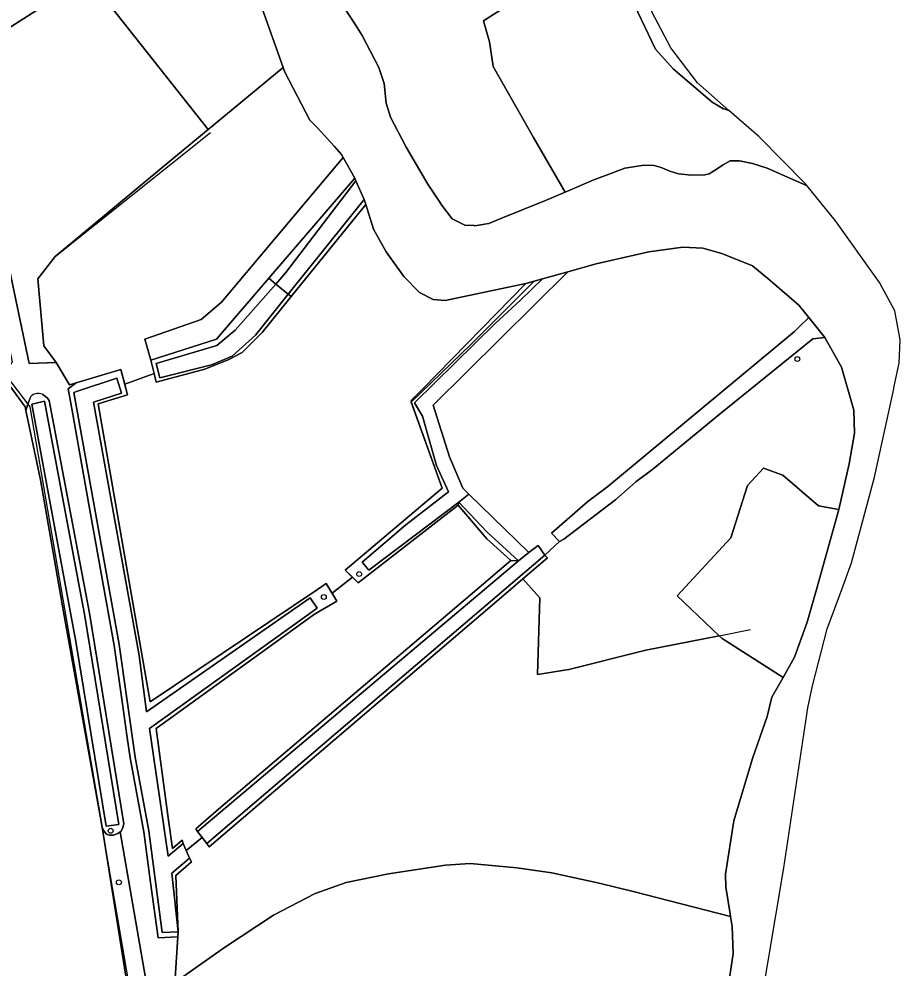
# Model space of a CAD drawing. Extents: x 162026 to 163502, y 387295 to 388169.
# Drawn here: x 163272.9 to 163449.8, y 387424 to 387614.5 of the extents above; entities that cross this region are included whole.
import ezdxf

# ---------------------------------------------------------------- set-up
doc = ezdxf.new("R2010")
doc.units = 0
for name, color, linetype in [('IMGEO_Boom', 7, 'Continuous'), ('IMGEO_Grasland_agrarisch', 7, 'Continuous'), ('IMGEO_Grasland_overig', 7, 'Continuous'), ('IMGEO_Groenvoorziening', 7, 'Continuous'), ('IMGEO_Hek', 7, 'Continuous'), ('IMGEO_Loofbos', 7, 'Continuous'), ('IMGEO_Oever', 7, 'Continuous'), ('IMGEO_Rivier', 7, 'Continuous'), ('IMGEO_Sloot', 7, 'Continuous'), ('IMGEO_Waterloop', 7, 'Continuous')]:
    doc.layers.add(name, color=color, linetype=linetype)

msp = doc.modelspace()

# ---------------------------------------------------------------- linework, layer by layer
at = {"layer": 'IMGEO_Boom'}
for centre in [(163429.18, 387546.24), (163341.21, 387503.08), (163334.12, 387498.47), (163291.32, 387451.56), (163292.97, 387441.22)]:
    msp.add_circle(centre, 0.489, dxfattribs=at)
at = {"layer": 'IMGEO_Grasland_agrarisch'}
for points in [[(163371.1, 387617.26), (163366.15, 387614.14), (163367.34, 387609.93), (163368.13, 387604.93), (163376.23, 387590.72), (163382.55, 387579.72), (163388.33, 387582.19), (163391.73, 387583.46), (163394.57, 387584.52), (163395.03, 387584.6), (163398.32, 387585.14), (163400.46, 387585.07), (163401.83, 387584.68), (163403.59, 387583.96), (163405.34, 387583.43), (163407.92, 387583.15), (163410.62, 387583.2), (163411.48, 387583.42), (163413.29, 387584.55), (163414.16, 387585.16), (163415.68, 387586), (163417.58, 387586), (163420.14, 387585.48), (163423.14, 387584.52), (163426.6, 387583), (163430.98, 387581.1), (163431.07, 387581.05), (163430.8, 387581.39), (163421.41, 387590.88), (163415.4, 387596.14), (163414.67, 387596.36), (163414.35, 387596.46), (163412.1, 387597.83), (163404.26, 387604.51), (163400.67, 387608.43), (163395.01, 387620.41)], [(163295.23, 387416.9), (163289.58, 387452.31), (163281.86, 387495.51), (163277.23, 387521.98), (163274.29, 387535.9), (163274.14, 387536.64), (163271.09, 387540.84)], [(163304.23, 387421.08), (163314.18, 387428.16), (163323.99, 387434.64), (163332.4, 387438.97), (163338.61, 387441.16), (163347.06, 387442.91), (163358.56, 387444.64), (163363.49, 387444.99), (163372.87, 387444.14), (163379.88, 387443.12), (163389.39, 387441.04), (163396.24, 387439.37), (163415.77, 387434.33), (163415.68, 387434.9), (163414.84, 387440.26), (163414.74, 387442.88), (163416.41, 387453.58), (163420.17, 387466.05), (163423.11, 387474.47), (163424.05, 387478.36), (163426.32, 387482.35), (163414.1, 387490.16), (163413.51, 387490.71), (163398.76, 387487.81), (163383.3, 387483.94), (163377.03, 387482.9), (163377.49, 387498.29), (163374.03, 387502.1), (163371.57, 387500), (163321.69, 387457.39), (163311.1, 387448.34), (163310.6, 387449.03), (163309.68, 387450.22), (163306.49, 387447.6), (163307.14, 387446.09), (163307.56, 387445.32), (163304.37, 387442.59), (163304.85, 387431.27), (163304.79, 387430.27), (163304.29, 387421.97)]]:
    msp.add_lwpolyline(points, dxfattribs=at)
for points in [[(163280.35, 387545.55), (163283.04, 387541.05), (163284.42, 387541.46), (163293.36, 387544.11), (163294.13, 387541.19), (163300.04, 387543.36), (163299.41, 387546.02), (163298.17, 387550.21), (163303.9, 387552.22), (163309.47, 387554.16), (163313.59, 387557.63), (163338, 387586.68), (163337.68, 387587.27), (163336.22, 387588.89), (163332.77, 387592.72), (163331.3, 387594.16), (163326.3, 387603.79), (163325.96, 387604.76), (163310.87, 387592.3), (163302.38, 387585.29), (163280.18, 387566.85), (163276.69, 387562.33), (163277.9, 387548.89)], [(163335.77, 387499.22), (163339.86, 387502.43), (163338.39, 387503.84), (163357.88, 387520.34), (163351.65, 387537.6), (163363.69, 387549.22), (163376.34, 387561.88), (163374.68, 387561.42), (163358.49, 387558.01), (163356.08, 387558.18), (163353.31, 387559.62), (163350.17, 387562.83), (163346.61, 387567.76), (163344.08, 387572.34), (163342.51, 387577.23), (163327.58, 387558.77), (163321.7, 387551.56), (163317.73, 387547.56), (163315.01, 387546.12), (163310.23, 387544.2), (163300.45, 387541.63), (163300.04, 387543.36), (163294.13, 387541.19), (163294.7, 387539.05), (163288.78, 387537.23), (163295.31, 387500), (163299.26, 387477.46), (163332.82, 387500), (163334.57, 387501.18), (163335.3, 387500)], [(163339.86, 387502.43), (163335.77, 387499.22), (163336.75, 387497.62), (163332.22, 387495.06), (163300.42, 387472.07), (163302.88, 387454.13), (163303.72, 387448), (163305.64, 387449.64), (163305.89, 387449), (163306.49, 387447.6), (163309.68, 387450.22), (163308.76, 387451.42), (163308.4, 387451.98), (163312.98, 387455.88), (163364.82, 387500), (163371.67, 387505.83), (163366.83, 387510.18), (163361.08, 387516.88), (163341, 387501.35)]]:
    msp.add_lwpolyline(points, close=True, dxfattribs=at)
at = {"layer": 'IMGEO_Grasland_overig'}
for points in [[(163304.29, 387421.97), (163304.79, 387430.27), (163300.82, 387430.08), (163299.33, 387441.19), (163297.97, 387451.37), (163295.24, 387466.17), (163294.66, 387470.26), (163293.63, 387477.49), (163292.02, 387488.77), (163287.29, 387515.17), (163286.21, 387521.16), (163285.33, 387526.08), (163284.18, 387532.47), (163283.71, 387535.15), (163282.79, 387540.23), (163284.42, 387541.46), (163283.04, 387541.05), (163280.35, 387545.55), (163274.95, 387545.32), (163262, 387607.05), (163259, 387605.69), (163271.52, 387545.68), (163269.99, 387543.37)], [(163269.99, 387543.37), (163267.69, 387542.22), (163271.09, 387540.84), (163274.14, 387536.64), (163274.29, 387535.9), (163274.71, 387537.18), (163274.87, 387537.75), (163275.07, 387538.28)], [(163277.73, 387539.09), (163278.26, 387538.74), (163278.64, 387538.36), (163278.99, 387537.95), (163287.06, 387495.21), (163293.95, 387452.96), (163293.77, 387452.19), (163293.4, 387451.51), (163293.21, 387451.37), (163299.21, 387417.03)]]:
    msp.add_lwpolyline(points, dxfattribs=at)
for points in [[(163298.17, 387550.21), (163299.41, 387546.02), (163312.53, 387550.24), (163323.07, 387562.47), (163340.33, 387582.51), (163338, 387586.68), (163313.59, 387557.63), (163309.47, 387554.16), (163303.9, 387552.22)], [(163381.44, 387509.61), (163378.51, 387506.89), (163379.03, 387506.34), (163374.03, 387502.1), (163377.49, 387498.29), (163377.03, 387482.9), (163383.3, 387483.94), (163398.76, 387487.81), (163413.51, 387490.71), (163405.04, 387498.7), (163415.82, 387510.33), (163419.19, 387520.85), (163422.36, 387524.35), (163426.25, 387522.92), (163433.43, 387516.81), (163437.49, 387516.05), (163439.58, 387525.24), (163440.64, 387531.33), (163440.51, 387535.98), (163438.01, 387544.63), (163434.69, 387550.56), (163432.31, 387550.29), (163413.4, 387535.03), (163400.14, 387524.14), (163396.78, 387521.58), (163392.74, 387518.05), (163382.28, 387510.12)], [(163366.82, 387511.55), (163361.21, 387517.48), (163361.08, 387516.88), (163366.83, 387510.18), (163371.67, 387505.83), (163373.18, 387505.72)]]:
    msp.add_lwpolyline(points, close=True, dxfattribs=at)
for centre, radius, start, end in [((163276.58, 387537.7), 1.62, 104.3115, 159.0963), ((163276.7, 387536.87), 2.45, 65.0186, 102.2202)]:
    msp.add_arc(centre, radius, start, end, dxfattribs=at)
at = {"layer": 'IMGEO_Groenvoorziening'}
for points in [[(163270.85, 387620.83), (163262, 387607.05), (163285.73, 387622.24), (163284.95, 387622.39), (163282.86, 387623.28), (163281.45, 387623.11), (163273.92, 387618.56), (163272.52, 387618.74), (163271.1, 387621.06)], [(163304.85, 387431.27), (163304.37, 387442.59), (163307.56, 387445.32), (163307.14, 387446.09), (163303.58, 387443.06)]]:
    msp.add_lwpolyline(points, close=True, dxfattribs=at)
for points in [[(163299.21, 387417.03), (163293.21, 387451.37), (163292.73, 387450.99), (163291.91, 387450.69), (163291.08, 387450.66), (163290.63, 387450.81), (163290.41, 387450.96), (163289.95, 387451.56), (163289.58, 387452.31), (163295.23, 387416.9)], [(163415.17, 387419.28), (163416.31, 387426.94), (163416.08, 387432.36), (163415.77, 387434.33), (163396.24, 387439.37), (163389.39, 387441.04), (163379.88, 387443.12), (163372.87, 387444.14), (163363.49, 387444.99), (163358.56, 387444.64), (163347.06, 387442.91), (163338.61, 387441.16), (163332.4, 387438.97), (163323.99, 387434.64), (163314.18, 387428.16), (163304.23, 387421.08)]]:
    msp.add_lwpolyline(points, dxfattribs=at)
at = {"layer": 'IMGEO_Hek'}
for points in [[(163280.35, 387545.55), (163277.9, 387548.89), (163276.69, 387562.33), (163280.18, 387566.85), (163311.34, 387591.71)], [(163340.33, 387582.51), (163323.07, 387562.47), (163312.53, 387550.24), (163299.41, 387546.02), (163300.45, 387541.63), (163310.23, 387544.2), (163315.01, 387546.12), (163317.73, 387547.56), (163321.7, 387551.56), (163327.58, 387558.77), (163342.51, 387577.23)], [(163374.68, 387561.42), (163353.96, 387540.26)], [(163283.04, 387541.05), (163280.35, 387545.55)], [(163305.64, 387449.64), (163303.72, 387448), (163302.88, 387454.13), (163300.42, 387472.07), (163332.22, 387495.06), (163336.75, 387497.62), (163335.3, 387500), (163334.57, 387501.18), (163332.82, 387500), (163299.26, 387477.46), (163295.31, 387500), (163288.78, 387537.23), (163294.7, 387539.05), (163293.36, 387544.11), (163283.04, 387541.05)], [(163269.99, 387543.37), (163275.11, 387536.65), (163281.4, 387500), (163289.58, 387452.31)], [(163353.96, 387540.26), (163351.89, 387538.16)], [(163351.89, 387538.16), (163351.57, 387537.83), (163357.88, 387520.34), (163338.39, 387503.84), (163341, 387501.35), (163361.08, 387516.88), (163366.83, 387510.18), (163371.67, 387505.83), (163364.82, 387500), (163312.98, 387455.88), (163308.4, 387451.98)], [(163374.03, 387502.1), (163377.49, 387498.29), (163377.03, 387482.9), (163383.3, 387483.94), (163398.76, 387487.81), (163413.51, 387490.71)], [(163413.51, 387490.71), (163419.74, 387491.94)], [(163294.42, 387414.04), (163295.75, 387416.36), (163289.58, 387452.31)], [(163304.1, 387418.91), (163304.85, 387431.27)]]:
    msp.add_lwpolyline(points, dxfattribs=at)
at = {"layer": 'IMGEO_Loofbos'}
for points in [[(163287.51, 387621.91), (163310.87, 387592.3), (163325.96, 387604.76), (163321.36, 387617.74), (163319.56, 387624.97), (163318.5, 387627.89), (163317.43, 387628.1), (163313.17, 387625.79), (163309.45, 387625.79), (163303.27, 387624.75), (163300.71, 387623.97), (163294.07, 387621.55), (163292.97, 387621.25), (163292.55, 387621.25), (163292.12, 387621.25), (163291.08, 387621.54), (163289.96, 387621.69), (163289.27, 387621.59)], [(163280.35, 387545.55), (163277.9, 387548.89), (163276.69, 387562.33), (163280.18, 387566.85), (163302.38, 387585.29), (163310.87, 387592.3), (163287.51, 387621.91), (163285.73, 387622.24), (163262, 387607.05), (163274.95, 387545.32)], [(163428.57, 387551.8), (163429.56, 387552.71), (163431.45, 387554.6), (163429.5, 387557.05), (163423.63, 387562.05), (163420.18, 387564.94), (163414.03, 387567.44), (163410.17, 387568.5), (163406.21, 387568.72), (163399.38, 387567.76), (163397.02, 387567.25), (163388.76, 387565.37), (163383.09, 387563.74), (163356.04, 387537.01), (163359.36, 387526.59), (163362.04, 387520.32), (163363.25, 387519.13), (163375.27, 387507.38), (163377.14, 387508.84), (163378.51, 387506.89), (163381.44, 387509.61), (163379.84, 387511.31), (163387.12, 387517.63), (163391.15, 387520.68)], [(163414.1, 387490.16), (163426.32, 387482.35), (163428.62, 387486.39), (163431.14, 387493.44), (163432.99, 387500), (163437.49, 387516.05), (163433.43, 387516.81), (163426.25, 387522.92), (163422.36, 387524.35), (163419.19, 387520.85), (163415.82, 387510.33), (163405.04, 387498.7), (163413.51, 387490.71)]]:
    msp.add_lwpolyline(points, close=True, dxfattribs=at)
msp.add_lwpolyline([(163337.93, 387617.18), (163340.45, 387613.3), (163341.81, 387611.2), (163345.18, 387604.76), (163346.19, 387601.52), (163346.6, 387597.63), (163347.49, 387594.78), (163350.65, 387588.77), (163354.99, 387581.32), (163357.25, 387577.91), (163357.71, 387577.22), (163359.89, 387574.36), (163360.26, 387574.17), (163362.44, 387573.08), (163364.29, 387573.01), (163364.4, 387573), (163366.01, 387573.25), (163366.35, 387573.3), (163367.23, 387573.44), (163368.81, 387574.12), (163369.64, 387574.48), (163378.63, 387578.05), (163382.55, 387579.72), (163376.23, 387590.72), (163368.13, 387604.93), (163367.34, 387609.93), (163366.15, 387614.14), (163371.1, 387617.26)], dxfattribs=at)
at = {"layer": 'IMGEO_Oever'}
for points in [[(163340.53, 387582.04), (163340.33, 387582.51), (163323.07, 387562.47), (163324.47, 387561.3), (163326.51, 387563.6)], [(163342.19, 387578.26), (163326.98, 387559.26), (163327.58, 387558.77), (163342.51, 387577.23)], [(163327.58, 387558.77), (163326.98, 387559.26), (163320.4, 387551.03), (163315.68, 387546.8), (163311.58, 387545.07), (163301.21, 387542.49), (163300.42, 387545.37), (163312.62, 387548.95), (163316.28, 387552.04), (163324.47, 387561.3), (163323.07, 387562.47), (163312.53, 387550.24), (163299.41, 387546.02), (163300.04, 387543.36), (163300.45, 387541.63), (163310.23, 387544.2), (163315.01, 387546.12), (163317.73, 387547.56), (163321.7, 387551.56)], [(163339.86, 387502.43), (163341, 387501.35), (163361.08, 387516.88), (163361.21, 387517.48), (163343.17, 387503.84), (163341.79, 387505.5), (163350.57, 387512.98), (163359.14, 387519.61), (163356.74, 387524.85), (163353.93, 387534.76), (163352.33, 387537.47), (163368.51, 387553.37), (163373.58, 387558.08), (163378, 387562.34), (163376.34, 387561.88), (163363.69, 387549.22), (163351.65, 387537.6), (163357.88, 387520.34), (163338.39, 387503.84)], [(163332.22, 387495.06), (163336.75, 387497.62), (163335.77, 387499.22), (163335.3, 387500), (163334.57, 387501.18), (163332.82, 387500), (163299.26, 387477.46), (163295.31, 387500), (163288.78, 387537.23), (163294.7, 387539.05), (163294.13, 387541.19), (163293.36, 387544.11), (163284.42, 387541.46), (163282.79, 387540.23), (163283.71, 387535.15), (163284.18, 387532.47), (163285.33, 387526.08), (163286.21, 387521.16), (163287.29, 387515.17), (163292.02, 387488.77), (163293.63, 387477.49), (163294.66, 387470.26), (163295.24, 387466.17), (163297.97, 387451.37), (163299.33, 387441.19), (163300.82, 387430.08), (163304.79, 387430.27), (163304.85, 387431.27), (163301.68, 387431.12), (163298.96, 387451.53), (163296.23, 387466.34), (163293.01, 387488.93), (163283.93, 387539.55), (163284.69, 387539.8), (163292.57, 387542.4), (163293.47, 387539.38), (163287.89, 387537.57), (163297.01, 387486.74), (163298.54, 387475.45), (163331.37, 387498.28), (163332.8, 387496.22), (163299.12, 387472.09), (163302.87, 387446.46), (163305.89, 387449), (163305.64, 387449.64), (163303.72, 387448), (163302.88, 387454.13), (163300.42, 387472.07)], [(163292.96, 387452.8), (163290.42, 387452.5), (163284.35, 387489.52), (163282.39, 387500), (163275.49, 387537.19), (163278.01, 387537.76), (163285.14, 387500), (163286.08, 387495.04)], [(163373.18, 387505.72), (163371.67, 387505.83), (163364.82, 387500), (163312.98, 387455.88), (163308.4, 387451.98), (163308.76, 387451.42)], [(163378.51, 387506.89), (163310.6, 387449.03), (163311.1, 387448.34), (163321.69, 387457.39), (163371.57, 387500), (163374.03, 387502.1), (163379.03, 387506.34)]]:
    msp.add_lwpolyline(points, close=True, dxfattribs=at)
for points in [[(163275.07, 387538.28), (163274.87, 387537.75), (163274.71, 387537.18), (163274.29, 387535.9), (163277.23, 387521.98), (163281.86, 387495.51), (163289.58, 387452.31)], [(163289.58, 387452.31), (163289.95, 387451.56), (163290.41, 387450.96), (163290.63, 387450.81), (163291.08, 387450.66), (163291.91, 387450.69), (163292.73, 387450.99), (163293.21, 387451.37), (163293.4, 387451.51), (163293.77, 387452.19), (163293.95, 387452.96), (163287.06, 387495.21), (163278.99, 387537.95), (163278.64, 387538.36), (163278.26, 387538.74), (163277.73, 387539.09)]]:
    msp.add_lwpolyline(points, dxfattribs=at)
for centre, radius, start, end in [((163276.58, 387537.7), 1.62, 104.3115, 159.0963), ((163276.7, 387536.87), 2.45, 65.0186, 102.2202)]:
    msp.add_arc(centre, radius, start, end, dxfattribs=at)
at = {"layer": 'IMGEO_Rivier'}
for points in [[(163321.36, 387617.74), (163325.96, 387604.76), (163326.3, 387603.79), (163331.3, 387594.16), (163332.77, 387592.72), (163336.22, 387588.89), (163337.68, 387587.27), (163338, 387586.68), (163340.33, 387582.51), (163340.53, 387582.04), (163342.19, 387578.26), (163342.51, 387577.23), (163344.08, 387572.34), (163346.61, 387567.76), (163350.17, 387562.83), (163353.31, 387559.62), (163356.08, 387558.18), (163358.49, 387558.01), (163374.68, 387561.42), (163376.34, 387561.88), (163378, 387562.34), (163383.09, 387563.74), (163388.76, 387565.37), (163397.02, 387567.25), (163399.38, 387567.76), (163406.21, 387568.72), (163410.17, 387568.5), (163414.03, 387567.44), (163420.18, 387564.94), (163423.63, 387562.05), (163429.5, 387557.05), (163431.45, 387554.6), (163434.69, 387550.56), (163438.01, 387544.63), (163440.51, 387535.98), (163440.64, 387531.33), (163439.58, 387525.24), (163437.49, 387516.05), (163432.99, 387500), (163431.14, 387493.44), (163428.62, 387486.39), (163426.32, 387482.35), (163424.05, 387478.36), (163423.11, 387474.47), (163420.17, 387466.05), (163416.41, 387453.58), (163414.74, 387442.88), (163414.84, 387440.26), (163415.68, 387434.9), (163415.77, 387434.33), (163416.08, 387432.36), (163416.31, 387426.94), (163415.17, 387419.28)], [(163420.2, 387406.64), (163426.49, 387444.09), (163431.25, 387476.22), (163432.2, 387480.66), (163435.19, 387492.1), (163438.11, 387500), (163440.05, 387505.33), (163444.64, 387522.55), (163448.51, 387540.27), (163448.55, 387540.44), (163449.62, 387545.38), (163449.79, 387550.1), (163448.76, 387555.92), (163445.69, 387561.59), (163436.83, 387573.96), (163431.07, 387581.05), (163430.98, 387581.1), (163426.6, 387583), (163423.14, 387584.52), (163420.14, 387585.48), (163417.58, 387586), (163415.68, 387586), (163414.16, 387585.16), (163413.29, 387584.55), (163411.48, 387583.42), (163410.62, 387583.2), (163407.92, 387583.15), (163405.34, 387583.43), (163403.59, 387583.96), (163401.83, 387584.68), (163400.46, 387585.07), (163398.32, 387585.14), (163395.03, 387584.6), (163394.57, 387584.52), (163391.73, 387583.46), (163388.33, 387582.19), (163382.55, 387579.72), (163378.63, 387578.05), (163369.64, 387574.48), (163368.81, 387574.12), (163367.23, 387573.44), (163366.35, 387573.3), (163366.01, 387573.25), (163364.4, 387573), (163364.29, 387573.01), (163362.44, 387573.08), (163360.26, 387574.17), (163359.89, 387574.36), (163357.71, 387577.22), (163357.25, 387577.91), (163354.99, 387581.32), (163350.65, 387588.77), (163347.49, 387594.78), (163346.6, 387597.63), (163346.19, 387601.52), (163345.18, 387604.76), (163341.81, 387611.2), (163340.45, 387613.3), (163337.93, 387617.18)]]:
    msp.add_lwpolyline(points, dxfattribs=at)
at = {"layer": 'IMGEO_Sloot'}
msp.add_lwpolyline([(163395.01, 387620.41), (163400.67, 387608.43), (163404.26, 387604.51), (163412.1, 387597.83), (163414.35, 387596.46), (163414.67, 387596.36), (163415.4, 387596.14), (163409.1, 387601.66), (163403.77, 387608.71), (163397.35, 387620.92)], dxfattribs=at)
at = {"layer": 'IMGEO_Waterloop'}
for points in [[(163340.53, 387582.04), (163326.51, 387563.6), (163324.47, 387561.3), (163326.98, 387559.26), (163342.19, 387578.26)], [(163383.09, 387563.74), (163378, 387562.34), (163373.58, 387558.08), (163368.51, 387553.37), (163352.33, 387537.47), (163353.93, 387534.76), (163356.74, 387524.85), (163359.14, 387519.61), (163350.57, 387512.98), (163341.79, 387505.5), (163343.17, 387503.84), (163361.21, 387517.48), (163363.25, 387519.13), (163362.04, 387520.32), (163359.36, 387526.59), (163356.04, 387537.01)], [(163326.98, 387559.26), (163324.47, 387561.3), (163316.28, 387552.04), (163312.62, 387548.95), (163300.42, 387545.37), (163301.21, 387542.49), (163311.58, 387545.07), (163315.68, 387546.8), (163320.4, 387551.03)], [(163413.4, 387535.03), (163432.31, 387550.29), (163434.69, 387550.56), (163431.45, 387554.6), (163429.56, 387552.71), (163428.57, 387551.8), (163391.15, 387520.68), (163387.12, 387517.63), (163379.84, 387511.31), (163381.44, 387509.61), (163382.28, 387510.12), (163392.74, 387518.05), (163396.78, 387521.58), (163400.14, 387524.14)], [(163299.12, 387472.09), (163332.8, 387496.22), (163331.37, 387498.28), (163298.54, 387475.45), (163297.01, 387486.74), (163287.89, 387537.57), (163293.47, 387539.38), (163292.57, 387542.4), (163284.69, 387539.8), (163283.93, 387539.55), (163293.01, 387488.93), (163296.23, 387466.34), (163298.96, 387451.53), (163301.68, 387431.12), (163304.85, 387431.27), (163303.58, 387443.06), (163307.14, 387446.09), (163306.49, 387447.6), (163305.89, 387449), (163302.87, 387446.46)], [(163286.08, 387495.04), (163285.14, 387500), (163278.01, 387537.76), (163275.49, 387537.19), (163282.39, 387500), (163284.35, 387489.52), (163290.42, 387452.5), (163292.96, 387452.8)], [(163373.18, 387505.72), (163375.27, 387507.38), (163363.25, 387519.13), (163361.21, 387517.48), (163366.82, 387511.55)], [(163373.18, 387505.72), (163308.76, 387451.42), (163309.68, 387450.22), (163310.6, 387449.03), (163378.51, 387506.89), (163377.14, 387508.84), (163375.27, 387507.38)]]:
    msp.add_lwpolyline(points, close=True, dxfattribs=at)

doc.saveas('drawing.dxf')
